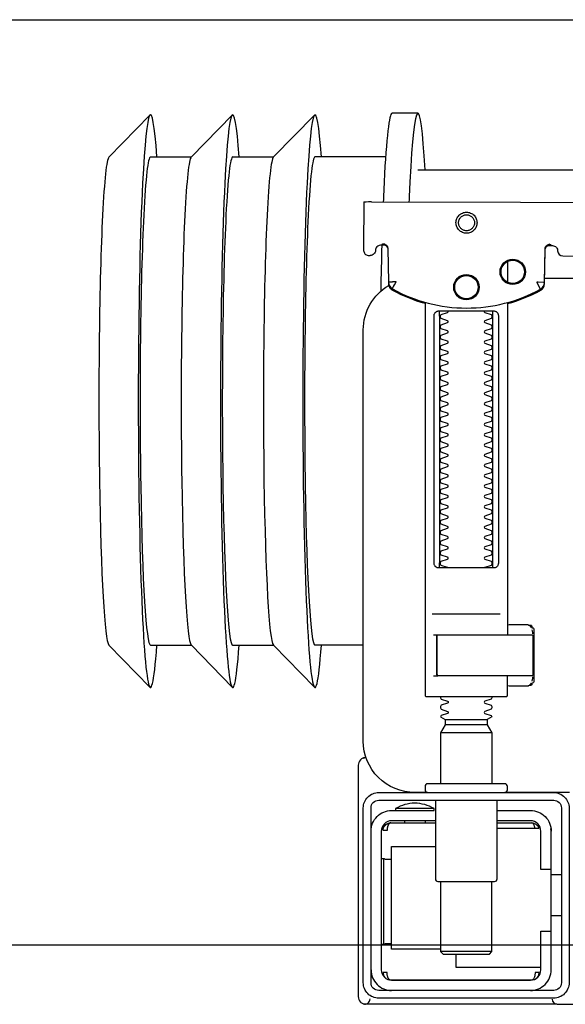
# Model space of a CAD drawing. Header units: millimetres. Extents: x 42924 to 92944, y -369470 to -179866.
# Tile 307 of 512: x 73039 to 73050, y -184203 to -184184. Entities that reach past the tile are written whole.
import ezdxf

# ---------------------------------------------------------------- set-up
doc = ezdxf.new("R2010")
doc.units = ezdxf.units.MM
doc.layers.get('0').update_dxf_attribs({"color": 8})
doc.layers.add('!! 0_ Istn-sciany', color=8, linetype='Continuous')
doc.layers.add('!! 2 ZABUDOWA GK-MDF', color=8, linetype='Continuous')
doc.layers.add('!!_@ wypos sanit nd', color=8, linetype='Continuous', plot=False)

# ---------------------------------------------------------------- blocks, each defined once
blk = doc.blocks.new('A$Cff2eaf8b')
for points in [[(-0.18941, 0.09963), (-0.19441, 0.09963)], [(-0.24945, 0.09108), (-0.24147, 0.09927)], [(-0.24136, 0.09113), (-0.23342, 0.09113), (-0.22548, 0.09927)], [(-0.22538, 0.09113), (-0.21743, 0.09113), (-0.2095, 0.09927)], [(-0.19567, 0.09113), (-0.20939, 0.09113)], [(-0.18941, 0.08863), (-0.04454, 0.08863), (-0.04035, 0.08853), (-0.03617, 0.08824), (-0.032, 0.08775), (-0.02786, 0.08707), (-0.02376, 0.08619), (-0.0197, 0.08513), (-0.0157, 0.08388), (-0.01176, 0.08244), (-0.00789, 0.08082), (-0.0041, 0.07902), (-0.0004, 0.07705), (0.0032, 0.0749), (0.0067, 0.0726), (0.01009, 0.07012), (0.01337, 0.0675)], [(-0.19839, 0.08237), (-0.11148, 0.08219)], [(-0.19594, 0.07411), (-0.19609, 0.07411), (-0.19639, 0.07411), (-0.19593, 0.07402), (-0.19578, 0.07396), (-0.19564, 0.07387), (-0.19551, 0.07376), (-0.1954, 0.07363), (-0.19532, 0.07349), (-0.19526, 0.07333), (-0.19523, 0.07317)], [(-0.16479, 0.06647), (-0.16466, 0.07302), (-0.16465, 0.07318), (-0.16461, 0.07333), (-0.16454, 0.07348), (-0.16445, 0.07361), (-0.16435, 0.07373), (-0.16422, 0.07383), (-0.16409, 0.07391), (-0.16394, 0.07396), (-0.16349, 0.07404), (-0.1638, 0.07405), (-0.16395, 0.07405)], [(-0.172, 0.07079), (-0.172, 0.06674)], [(0.16493, 0.0675), (-0.16477, 0.0675)], [(-0.172, 0.06279), (-0.172, -0.00182)], [(-0.1852, 0.06018), (-0.1852, 0.01218)], [(-0.1748, 0.01218), (-0.1748, 0.06018)], [(-0.17342, 0.00218), (-0.18659, 0.00218)], [(-0.172, 0.00012), (-0.17167, 0.00018), (-0.1682, 0.00018), (-0.1681, 0.00018), (-0.16799, 0.00016), (-0.16789, 0.00007), (-0.16779, 0.00006), (-0.16762, 0.00005), (-0.16752, 0.00005), (-0.16741, 0.00003), (-0.1673, -0.00004), (-0.16725, -0.00018), (-0.16725, -0.00044), (-0.16711, -0.00046), (-0.16701, -0.0005), (-0.16693, -0.00056), (-0.16688, -0.0007), (-0.16688, -0.01094), (-0.16692, -0.01107), (-0.16701, -0.01115), (-0.16725, -0.0112), (-0.16725, -0.01147), (-0.16728, -0.01157), (-0.16735, -0.01164), (-0.16746, -0.01168), (-0.16762, -0.01169), (-0.16775, -0.0117), (-0.16789, -0.01172), (-0.16797, -0.01179), (-0.16807, -0.01182), (-0.1682, -0.01182), (-0.17167, -0.01182), (-0.172, -0.01177)], [(-0.16829, 0.00017), (-0.16772, 0.00003), (-0.16738, -0.00042)], [(-0.18633, -0.00182), (-0.17526, -0.00182), (-0.17367, -0.00182)], [(-0.16723, -0.00083), (-0.16714, -0.00136), (-0.16713, -0.00163)], [(-0.24945, -0.00383), (-0.24147, -0.01202)], [(-0.24136, -0.00387), (-0.23342, -0.00387), (-0.22548, -0.01202)], [(-0.22538, -0.00387), (-0.21743, -0.00387), (-0.2095, -0.01202)], [(-0.2, -0.00387), (-0.20939, -0.00387)], [(-0.18633, -0.00982), (-0.18551, -0.00982), (-0.18567, -0.00972), (-0.1857, -0.00962)], [(-0.16738, -0.01122), (-0.16772, -0.01167), (-0.16829, -0.01182)], [(-0.16713, -0.01002), (-0.16714, -0.01028), (-0.16723, -0.01081)], [(-0.1841, -0.0183), (-0.1759, -0.0183)], [(-0.175, -0.02092), (-0.185, -0.02092)], [(-0.1759, -0.01936), (-0.1841, -0.01936)], [(-0.20001, -0.0258), (-0.19988, -0.02576), (-0.19976, -0.02573), (-0.19963, -0.02571), (-0.19948, -0.02571)], [(-0.20099, -0.02721), (-0.20099, -0.0722)], [(-0.192, -0.038), (-0.192, -0.0384)], [(-0.188, -0.038), (-0.188, -0.0384)], [(-0.19478, -0.0384), (-0.186, -0.0384)], [(-0.16664, -0.0395), (-0.16666, -0.03934), (-0.16669, -0.03923), (-0.16672, -0.03912), (-0.16675, -0.03902), (-0.16679, -0.03892), (-0.16684, -0.03881), (-0.16689, -0.03872), (-0.16695, -0.03863), (-0.16702, -0.03855), (-0.1671, -0.03848), (-0.16718, -0.03843), (-0.16729, -0.0384), (-0.16718, -0.03841), (-0.16708, -0.03842), (-0.16696, -0.03845), (-0.16686, -0.03848), (-0.16677, -0.03851), (-0.16666, -0.03856), (-0.16657, -0.03861), (-0.16646, -0.03868), (-0.16636, -0.03876), (-0.16627, -0.03884), (-0.16618, -0.03894), (-0.1661, -0.03904), (-0.16603, -0.03915), (-0.16598, -0.03926), (-0.16593, -0.03938), (-0.16589, -0.0395), (-0.174, -0.0395)], [(-0.174, -0.0384), (-0.16722, -0.0384)], [(-0.185, -0.063), (-0.1945, -0.063), (-0.1945, -0.043), (-0.186, -0.043)], [(-0.19591, -0.04539), (-0.19602, -0.04539), (-0.19616, -0.04539), (-0.19632, -0.04539), (-0.1965, -0.04539)], [(-0.1615, -0.0485), (-0.1635, -0.0485)], [(-0.185, -0.0498), (-0.185, -0.06342), (-0.1845, -0.06392), (-0.1755, -0.06392), (-0.175, -0.06342), (-0.175, -0.0498)], [(-0.1615, -0.0565), (-0.1635, -0.0565)], [(-0.1965, -0.06201), (-0.19632, -0.06201), (-0.19616, -0.06201), (-0.19602, -0.06201), (-0.19591, -0.06201)], [(-0.175, -0.06342), (-0.185, -0.06342)], [(-0.182, -0.06392), (-0.182, -0.0665), (-0.1655, -0.0665)], [(-0.16636, -0.06865), (-0.16625, -0.06854), (-0.16619, -0.06847), (-0.16612, -0.06839), (-0.16606, -0.0683), (-0.16601, -0.0682), (-0.16596, -0.06811), (-0.16592, -0.06801), (-0.16589, -0.0679), (-0.16586, -0.0678), (-0.16584, -0.06769), (-0.16583, -0.06759), (-0.16583, -0.06749), (-0.16593, -0.0675), (-0.16607, -0.0675), (-0.1663, -0.0675), (-0.16641, -0.0675), (-0.16651, -0.0675), (-0.16661, -0.0675), (-0.16661, -0.0676), (-0.16662, -0.0677), (-0.16663, -0.0678), (-0.16664, -0.0679), (-0.16665, -0.068), (-0.16667, -0.06811), (-0.1667, -0.06821), (-0.16673, -0.06831), (-0.16676, -0.06841), (-0.1668, -0.06852), (-0.16685, -0.06862), (-0.1669, -0.06871), (-0.16697, -0.0688), (-0.16704, -0.06887), (-0.16712, -0.06893), (-0.16725, -0.069), (-0.19475, -0.069), (-0.19493, -0.0689), (-0.19501, -0.06882), (-0.19508, -0.06874), (-0.19513, -0.06865), (-0.19518, -0.06855), (-0.19522, -0.06846), (-0.19526, -0.06835), (-0.19529, -0.06825), (-0.19532, -0.06813), (-0.19534, -0.06803), (-0.19536, -0.06793), (-0.19537, -0.06783), (-0.19538, -0.06772), (-0.19539, -0.0676), (-0.19539, -0.0675), (-0.19617, -0.06751), (-0.19616, -0.06762), (-0.19615, -0.06772), (-0.19613, -0.06783), (-0.19611, -0.06793), (-0.19607, -0.06803), (-0.19603, -0.06813), (-0.19598, -0.06823), (-0.19593, -0.06832), (-0.19586, -0.06841), (-0.19579, -0.06849), (-0.19572, -0.06857), (-0.19563, -0.06865)]]:
    blk.add_lwpolyline(points)
for points in [[(-0.19989, 0.08236), (-0.19995, 0.07336, 0.009369), (-0.19994, 0.07293), (-0.19992, 0.07276), (-0.19986, 0.07259), (-0.19979, 0.07243), (-0.19968, 0.07229), (-0.19955, 0.07217), (-0.19941, 0.07208), (-0.19924, 0.07201), (-0.19908, 0.07197), (-0.19895, 0.07196), (-0.1988, 0.07196)], [(-0.16413, 0.07389), (-0.16324, 0.07389), (-0.16303, 0.07386), (-0.16283, 0.0738), (-0.16264, 0.07369), (-0.16249, 0.07354), (-0.16237, 0.07337), (-0.16228, 0.07317), (-0.16225, 0.07297, 0.002299), (-0.16224, 0.07285, 0.40455), (-0.16124, 0.07188), (-0.11145, 0.07178)], [(-0.19576, 0.07395), (-0.19665, 0.07395, 0.282591), (-0.19754, 0.0734), (-0.19758, 0.07331), (-0.19761, 0.0732), (-0.19763, 0.07311), (-0.19764, 0.07296, -0.415352), (-0.19865, 0.07196)], [(-0.19623, 0.07426), (-0.19588, 0.0742), (-0.19555, 0.07399), (-0.19533, 0.07367), (-0.19523, 0.07332), (-0.19513, 0.06676), (-0.19513, 0.0667, 0.265347), (-0.19435, 0.06544, 0.125711), (-0.17997, 0.06173, 0.125711), (-0.16558, 0.06538, 0.26954), (-0.1648, 0.06667), (-0.16467, 0.07322), (-0.16464, 0.07344), (-0.16456, 0.07365), (-0.16444, 0.07383), (-0.16428, 0.07399), (-0.1641, 0.0741), (-0.16389, 0.07417), (-0.16368, 0.0742)], [(-0.15993, -0.0325), (-0.17249, -0.0325, 0.405519), (-0.172, -0.032), (-0.172, -0.0313, 0.414214), (-0.1725, -0.0308), (-0.1875, -0.0308, 0.414214), (-0.188, -0.0313), (-0.188, -0.032, 0.405519), (-0.18751, -0.0325), (-0.19, -0.0325, -0.414214), (-0.2, -0.0225), (-0.2, 0.0575, -0.266001), (-0.19506, 0.06612)], [(-0.19513, 0.06651), (-0.19511, 0.06632), (-0.19509, 0.06622), (-0.19506, 0.06612), (-0.19503, 0.06602), (-0.19498, 0.06592), (-0.19493, 0.06582), (-0.19488, 0.06573), (-0.19482, 0.06564), (-0.19475, 0.06556), (-0.19468, 0.06548), (-0.1946, 0.06541), (-0.19452, 0.06535), (-0.19443, 0.06529), (-0.19434, 0.06524), (-0.19358, 0.06483), (-0.19281, 0.06445), (-0.19203, 0.0641), (-0.19125, 0.06376), (-0.19045, 0.06345), (-0.18964, 0.06316), (-0.18882, 0.06289), (-0.188, 0.06265), (-0.188, -0.01362, 0.414214), (-0.1878, -0.01382), (-0.17545, -0.01382), (-0.1722, -0.01382, 0.414214), (-0.172, -0.01362), (-0.172, -0.00982)], [(-0.172, 0.0626), (-0.17117, 0.06284), (-0.17034, 0.0631), (-0.16952, 0.06339), (-0.16872, 0.0637), (-0.16792, 0.06404), (-0.16713, 0.06439), (-0.16635, 0.06477), (-0.16558, 0.06518), (-0.16557, 0.06518, 0.269546), (-0.16479, 0.06647)], [(-0.18353, 0.01118, 0.182836), (-0.18364, 0.01127), (-0.18485, 0.01168, 0.050055), (-0.185, 0.01194), (-0.185, 0.01222, 0.050055), (-0.18485, 0.01248), (-0.18364, 0.01289, 0.719897), (-0.18364, 0.01327), (-0.18485, 0.01368, 0.050055), (-0.185, 0.01394), (-0.185, 0.01422, 0.050055), (-0.18485, 0.01448), (-0.18364, 0.01489, 0.719897), (-0.18364, 0.01527), (-0.18485, 0.01568, 0.050055), (-0.185, 0.01594), (-0.185, 0.01622, 0.050055), (-0.18485, 0.01648), (-0.18364, 0.01689, 0.719897), (-0.18364, 0.01727), (-0.18485, 0.01768, 0.050055), (-0.185, 0.01794), (-0.185, 0.01822, 0.050055), (-0.18485, 0.01848), (-0.18364, 0.01889, 0.719897), (-0.18364, 0.01927), (-0.18485, 0.01968, 0.050055), (-0.185, 0.01994), (-0.185, 0.02022, 0.050055), (-0.18485, 0.02048), (-0.18364, 0.02089, 0.719897), (-0.18364, 0.02127), (-0.18485, 0.02168, 0.050055), (-0.185, 0.02194), (-0.185, 0.02222, 0.050055), (-0.18485, 0.02248), (-0.18364, 0.02289, 0.719897), (-0.18364, 0.02327), (-0.18485, 0.02368, 0.050055), (-0.185, 0.02394), (-0.185, 0.02422, 0.050055), (-0.18485, 0.02448), (-0.18364, 0.02489, 0.719897), (-0.18364, 0.02527), (-0.18485, 0.02568, 0.050055), (-0.185, 0.02594), (-0.185, 0.02622, 0.050055), (-0.18485, 0.02648), (-0.18364, 0.02689, 0.719897), (-0.18364, 0.02727), (-0.18485, 0.02768, 0.050055), (-0.185, 0.02794), (-0.185, 0.02822, 0.050055), (-0.18485, 0.02848), (-0.18364, 0.02889, 0.719897), (-0.18364, 0.02927), (-0.18485, 0.02968, 0.050055), (-0.185, 0.02994), (-0.185, 0.03022, 0.050055), (-0.18485, 0.03048), (-0.18364, 0.03089, 0.719897), (-0.18364, 0.03127), (-0.18485, 0.03168, 0.050055), (-0.185, 0.03194), (-0.185, 0.03222, 0.050055), (-0.18485, 0.03248), (-0.18364, 0.03289, 0.719897), (-0.18364, 0.03327), (-0.18485, 0.03368, 0.050055), (-0.185, 0.03394), (-0.185, 0.03422, 0.050055), (-0.18485, 0.03448), (-0.18364, 0.03489, 0.719897), (-0.18364, 0.03527), (-0.18485, 0.03568, 0.050055), (-0.185, 0.03594), (-0.185, 0.03622, 0.050055), (-0.18485, 0.03648), (-0.18364, 0.03689, 0.719897), (-0.18364, 0.03727), (-0.18485, 0.03768, 0.050055), (-0.185, 0.03794), (-0.185, 0.03822, 0.050055), (-0.18485, 0.03848), (-0.18364, 0.03889, 0.719897), (-0.18364, 0.03927), (-0.18485, 0.03968, 0.050055), (-0.185, 0.03994), (-0.185, 0.04022, 0.050055), (-0.18485, 0.04048), (-0.18364, 0.04089, 0.719897), (-0.18364, 0.04127), (-0.18485, 0.04168, 0.050055), (-0.185, 0.04194), (-0.185, 0.04222, 0.050055), (-0.18485, 0.04248), (-0.18364, 0.04289, 0.719897), (-0.18364, 0.04327), (-0.18485, 0.04368, 0.050055), (-0.185, 0.04394), (-0.185, 0.04422, 0.050055), (-0.18485, 0.04448), (-0.18364, 0.04489, 0.719897), (-0.18364, 0.04527), (-0.18485, 0.04568, 0.050055), (-0.185, 0.04594), (-0.185, 0.04622, 0.050055), (-0.18485, 0.04648), (-0.18364, 0.04689, 0.719897), (-0.18364, 0.04727), (-0.18485, 0.04768, 0.050055), (-0.185, 0.04794), (-0.185, 0.04822, 0.050055), (-0.18485, 0.04848), (-0.18364, 0.04889, 0.719897), (-0.18364, 0.04927), (-0.18485, 0.04968, 0.050055), (-0.185, 0.04994), (-0.185, 0.05022, 0.050055), (-0.18485, 0.05048), (-0.18364, 0.05089, 0.719897), (-0.18364, 0.05127), (-0.18485, 0.05168, 0.050055), (-0.185, 0.05194), (-0.185, 0.05222, 0.050055), (-0.18485, 0.05248), (-0.18364, 0.05289, 0.719897), (-0.18364, 0.05327), (-0.18485, 0.05368, 0.050055), (-0.185, 0.05394), (-0.185, 0.05422, 0.050055), (-0.18485, 0.05448), (-0.18364, 0.05489, 0.719897), (-0.18364, 0.05527), (-0.18485, 0.05568, 0.050055), (-0.185, 0.05594), (-0.185, 0.05622, 0.050055), (-0.18485, 0.05648), (-0.18364, 0.05689, 0.719897), (-0.18364, 0.05727), (-0.18485, 0.05768, 0.050055), (-0.185, 0.05794), (-0.185, 0.05822, 0.050055), (-0.18485, 0.05848), (-0.18364, 0.05889, 0.719897), (-0.18364, 0.05927), (-0.18485, 0.05968, 0.050055), (-0.185, 0.05994), (-0.185, 0.06022, 0.050055), (-0.18485, 0.06048), (-0.18364, 0.06089, 0.474594), (-0.18353, 0.06118)], [(-0.17647, 0.06118, 0.474594), (-0.17636, 0.06089), (-0.17515, 0.06048, 0.050055), (-0.175, 0.06022), (-0.175, 0.05994, 0.050055), (-0.17515, 0.05968), (-0.17636, 0.05927, 0.719897), (-0.17636, 0.05889), (-0.17515, 0.05848, 0.050055), (-0.175, 0.05822), (-0.175, 0.05794, 0.050055), (-0.17515, 0.05768), (-0.17636, 0.05727, 0.719897), (-0.17636, 0.05689), (-0.17515, 0.05648, 0.050055), (-0.175, 0.05622), (-0.175, 0.05594, 0.050055), (-0.17515, 0.05568), (-0.17636, 0.05527, 0.719897), (-0.17636, 0.05489), (-0.17515, 0.05448, 0.050055), (-0.175, 0.05422), (-0.175, 0.05394, 0.050055), (-0.17515, 0.05368), (-0.17636, 0.05327, 0.719897), (-0.17636, 0.05289), (-0.17515, 0.05248, 0.050055), (-0.175, 0.05222), (-0.175, 0.05194, 0.050055), (-0.17515, 0.05168), (-0.17636, 0.05127, 0.719897), (-0.17636, 0.05089), (-0.17515, 0.05048, 0.050055), (-0.175, 0.05022), (-0.175, 0.04994, 0.050055), (-0.17515, 0.04968), (-0.17636, 0.04927, 0.719897), (-0.17636, 0.04889), (-0.17515, 0.04848, 0.050055), (-0.175, 0.04822), (-0.175, 0.04794, 0.050055), (-0.17515, 0.04768), (-0.17636, 0.04727, 0.719897), (-0.17636, 0.04689), (-0.17515, 0.04648, 0.050055), (-0.175, 0.04622), (-0.175, 0.04594, 0.050055), (-0.17515, 0.04568), (-0.17636, 0.04527, 0.719897), (-0.17636, 0.04489), (-0.17515, 0.04448, 0.050055), (-0.175, 0.04422), (-0.175, 0.04394, 0.050055), (-0.17515, 0.04368), (-0.17636, 0.04327, 0.719897), (-0.17636, 0.04289), (-0.17515, 0.04248, 0.050055), (-0.175, 0.04222), (-0.175, 0.04194, 0.050055), (-0.17515, 0.04168), (-0.17636, 0.04127, 0.719897), (-0.17636, 0.04089), (-0.17515, 0.04048, 0.050055), (-0.175, 0.04022), (-0.175, 0.03994, 0.050055), (-0.17515, 0.03968), (-0.17636, 0.03927, 0.719897), (-0.17636, 0.03889), (-0.17515, 0.03848, 0.050055), (-0.175, 0.03822), (-0.175, 0.03794, 0.050055), (-0.17515, 0.03768), (-0.17636, 0.03727, 0.719897), (-0.17636, 0.03689), (-0.17515, 0.03648, 0.050055), (-0.175, 0.03622), (-0.175, 0.03594, 0.050055), (-0.17515, 0.03568), (-0.17636, 0.03527, 0.719897), (-0.17636, 0.03489), (-0.17515, 0.03448, 0.050055), (-0.175, 0.03422), (-0.175, 0.03394, 0.050055), (-0.17515, 0.03368), (-0.17636, 0.03327, 0.719897), (-0.17636, 0.03289), (-0.17515, 0.03248, 0.050055), (-0.175, 0.03222), (-0.175, 0.03194, 0.050055), (-0.17515, 0.03168), (-0.17636, 0.03127, 0.719897), (-0.17636, 0.03089), (-0.17515, 0.03048, 0.050055), (-0.175, 0.03022), (-0.175, 0.02994, 0.050055), (-0.17515, 0.02968), (-0.17636, 0.02927, 0.719897), (-0.17636, 0.02889), (-0.17515, 0.02848, 0.050055), (-0.175, 0.02822), (-0.175, 0.02794, 0.050055), (-0.17515, 0.02768), (-0.17636, 0.02727, 0.719897), (-0.17636, 0.02689), (-0.17515, 0.02648, 0.050055), (-0.175, 0.02622), (-0.175, 0.02594, 0.050055), (-0.17515, 0.02568), (-0.17636, 0.02527, 0.719897), (-0.17636, 0.02489), (-0.17515, 0.02448, 0.050055), (-0.175, 0.02422), (-0.175, 0.02394, 0.050055), (-0.17515, 0.02368), (-0.17636, 0.02327, 0.719897), (-0.17636, 0.02289), (-0.17515, 0.02248, 0.050055), (-0.175, 0.02222), (-0.175, 0.02194, 0.050055), (-0.17515, 0.02168), (-0.17636, 0.02127, 0.719897), (-0.17636, 0.02089), (-0.17515, 0.02048, 0.050055), (-0.175, 0.02022), (-0.175, 0.01994, 0.050055), (-0.17515, 0.01968), (-0.17636, 0.01927, 0.719897), (-0.17636, 0.01889), (-0.17515, 0.01848, 0.050055), (-0.175, 0.01822), (-0.175, 0.01794, 0.050055), (-0.17515, 0.01768), (-0.17636, 0.01727, 0.719897), (-0.17636, 0.01689), (-0.17515, 0.01648, 0.050055), (-0.175, 0.01622), (-0.175, 0.01594, 0.050055), (-0.17515, 0.01568), (-0.17636, 0.01527, 0.719897), (-0.17636, 0.01489), (-0.17515, 0.01448, 0.050055), (-0.175, 0.01422), (-0.175, 0.01394, 0.050055), (-0.17515, 0.01368), (-0.17636, 0.01327, 0.719897), (-0.17636, 0.01289), (-0.17515, 0.01248, 0.050055), (-0.175, 0.01222), (-0.175, 0.01194, 0.050055), (-0.17515, 0.01168), (-0.17636, 0.01127, 0.182836), (-0.17647, 0.01118)], [(-0.1857, -0.00202), (-0.1857, -0.00962), (-0.1857, -0.00202), (-0.18567, -0.00192), (-0.18559, -0.00184), (-0.17696, -0.00182), (-0.16725, -0.00182, -0.414214), (-0.16705, -0.00202), (-0.16705, -0.00962, -0.414214), (-0.16725, -0.00982), (-0.18543, -0.00982), (-0.18553, -0.00978), (-0.1856, -0.00962)], [(-0.185, -0.01382), (-0.185, -0.01406, -0.050055), (-0.18485, -0.01432), (-0.18364, -0.01473, -0.719897), (-0.18364, -0.01511), (-0.18485, -0.01552, -0.050055), (-0.185, -0.01578), (-0.185, -0.01606, -0.050055), (-0.18485, -0.01632), (-0.18364, -0.01673, -0.719897), (-0.18364, -0.01711), (-0.18485, -0.01752, -0.050055), (-0.185, -0.01778), (-0.1841, -0.0183), (-0.1841, -0.01936), (-0.185, -0.02092), (-0.185, -0.0308)], [(-0.175, -0.01382), (-0.175, -0.01406, 0.050055), (-0.17515, -0.01432), (-0.17636, -0.01473, 0.719897), (-0.17636, -0.01511), (-0.17515, -0.01552, 0.050055), (-0.175, -0.01578), (-0.175, -0.01606, 0.050055), (-0.17515, -0.01632), (-0.17636, -0.01673, 0.719897), (-0.17636, -0.01711), (-0.17515, -0.01752, 0.050055), (-0.175, -0.01778), (-0.1759, -0.0183), (-0.1759, -0.01936), (-0.175, -0.02092), (-0.175, -0.0308)], [(-0.20011, -0.02584, 0.091301), (-0.20056, -0.02614, 0.198909), (-0.20099, -0.02721)], [(-0.19945, -0.02578, 0.170835), (-0.20011, -0.02584)], [(-0.186, -0.034), (-0.186, -0.0493, 0.414214), (-0.1855, -0.0498), (-0.1745, -0.0498, 0.414214), (-0.174, -0.0493), (-0.174, -0.034)], [(-0.1985, -0.04, -0.414214), (-0.1945, -0.036), (-0.18625, -0.036), (-0.18625, -0.03562), (-0.19375, -0.03562), (-0.19375, -0.036)], [(-0.18625, -0.03562, 0.119096), (-0.19, -0.03454, 0.119096), (-0.19375, -0.03562)], [(-0.174, -0.036), (-0.1675, -0.036, -0.414214), (-0.1635, -0.04), (-0.16353, -0.0395)], [(-0.186, -0.038), (-0.1945, -0.038, 0.414214), (-0.1965, -0.04), (-0.1965, -0.067, 0.414214), (-0.1945, -0.069), (-0.1675, -0.069, 0.414214), (-0.1655, -0.067), (-0.1655, -0.0595), (-0.1635, -0.0595), (-0.1635, -0.04)], [(-0.1635, -0.0475), (-0.1655, -0.0475), (-0.1655, -0.04, 0.414214), (-0.1675, -0.038), (-0.174, -0.038)], [(-0.1945, -0.06193), (-0.19515, -0.06194), (-0.19542, -0.06194), (-0.1956, -0.06194), (-0.19567, -0.06194, 0.116465), (-0.19589, -0.062), (-0.19601, -0.06205), (-0.19601, -0.04535), (-0.19589, -0.0454, 0.116465), (-0.19567, -0.04546), (-0.19542, -0.04546), (-0.19515, -0.04546), (-0.1945, -0.04547)], [(-0.1675, -0.071, 0.414214), (-0.1635, -0.067), (-0.1635, -0.0595)], [(-0.1985, -0.067, 0.414214), (-0.1945, -0.071)], [(-0.20099, -0.0722, 0.198909), (-0.20056, -0.07326, 0.091301), (-0.20011, -0.07356)], [(-0.16237, -0.07369), (-0.1625, -0.07369), (-0.16269, -0.07369), (-0.16294, -0.07369), (-0.16323, -0.07369), (-0.16357, -0.07369), (-0.16393, -0.07369), (-0.16428, -0.07369), (-0.19771, -0.07369), (-0.19841, -0.07369), (-0.19903, -0.07369), (-0.19948, -0.07369), (-0.19961, -0.07369), (-0.19973, -0.07367), (-0.19984, -0.07365), (-0.20003, -0.07359, 0.517033), (-0.1987, -0.07266)], [(-0.1633, -0.0727, 0.412536), (-0.1623, -0.0737), (-0.11251, -0.0737), (-0.11222, -0.07367), (-0.11194, -0.07358), (-0.11168, -0.07345), (-0.11145, -0.07326), (-0.11126, -0.07304), (-0.11112, -0.07278), (-0.11104, -0.0725)]]:
    blk.add_lwpolyline(points, format="xyb")
for points in [[(-0.17994, 0.08038), (-0.17974, 0.08037), (-0.17954, 0.08034), (-0.17935, 0.08029), (-0.17916, 0.08022), (-0.17897, 0.08013), (-0.1788, 0.08003), (-0.17864, 0.07991), (-0.17849, 0.07978), (-0.17836, 0.07963), (-0.17824, 0.07947), (-0.17814, 0.07929), (-0.17805, 0.07911), (-0.17798, 0.07892), (-0.17793, 0.07873), (-0.17791, 0.07853), (-0.1779, 0.07833), (-0.17791, 0.07813), (-0.17794, 0.07793), (-0.17799, 0.07773), (-0.17805, 0.07754), (-0.17814, 0.07736), (-0.17824, 0.07719), (-0.17836, 0.07703), (-0.1785, 0.07688), (-0.17865, 0.07675), (-0.17881, 0.07663), (-0.17898, 0.07652), (-0.17916, 0.07644), (-0.17935, 0.07637), (-0.17955, 0.07632), (-0.17975, 0.07629), (-0.17995, 0.07628), (-0.18015, 0.07629), (-0.18035, 0.07632), (-0.18054, 0.07637), (-0.18073, 0.07644), (-0.18091, 0.07653), (-0.18109, 0.07663), (-0.18125, 0.07675), (-0.18139, 0.07689), (-0.18153, 0.07704), (-0.18165, 0.0772), (-0.18175, 0.07737), (-0.18184, 0.07755), (-0.1819, 0.07774), (-0.18195, 0.07794), (-0.18198, 0.07813), (-0.18199, 0.07834), (-0.18198, 0.07854), (-0.18195, 0.07873), (-0.1819, 0.07893), (-0.18183, 0.07912), (-0.18175, 0.0793), (-0.18164, 0.07947), (-0.18152, 0.07963), (-0.18139, 0.07978), (-0.18124, 0.07992), (-0.18108, 0.08004), (-0.18091, 0.08014), (-0.18072, 0.08022), (-0.18053, 0.08029), (-0.18034, 0.08034), (-0.18014, 0.08037)], [(-0.17994, 0.07987), (-0.17979, 0.07987), (-0.17964, 0.07984), (-0.17949, 0.07981), (-0.17935, 0.07976), (-0.17921, 0.07969), (-0.17908, 0.07961), (-0.17896, 0.07952), (-0.17885, 0.07942), (-0.17874, 0.07931), (-0.17865, 0.07918), (-0.17858, 0.07905), (-0.17851, 0.07892), (-0.17846, 0.07877), (-0.17842, 0.07862), (-0.1784, 0.07847), (-0.17839, 0.07832), (-0.1784, 0.07817), (-0.17842, 0.07802), (-0.17846, 0.07787), (-0.17851, 0.07773), (-0.17858, 0.07759), (-0.17866, 0.07746), (-0.17875, 0.07734), (-0.17885, 0.07723), (-0.17896, 0.07712), (-0.17909, 0.07703), (-0.17922, 0.07696), (-0.17935, 0.07689), (-0.1795, 0.07684), (-0.17964, 0.0768), (-0.1798, 0.07678), (-0.17995, 0.07677), (-0.1801, 0.07678), (-0.18025, 0.07681), (-0.1804, 0.07684), (-0.18054, 0.07689), (-0.18068, 0.07696), (-0.18081, 0.07704), (-0.18093, 0.07713), (-0.18104, 0.07723), (-0.18114, 0.07734), (-0.18123, 0.07747), (-0.18131, 0.0776), (-0.18138, 0.07773), (-0.18143, 0.07788), (-0.18146, 0.07803), (-0.18149, 0.07818), (-0.18149, 0.07833), (-0.18149, 0.07848), (-0.18146, 0.07863), (-0.18143, 0.07878), (-0.18137, 0.07892), (-0.18131, 0.07906), (-0.18123, 0.07919), (-0.18114, 0.07931), (-0.18104, 0.07942), (-0.18092, 0.07952), (-0.1808, 0.07962), (-0.18067, 0.07969), (-0.18053, 0.07976), (-0.18039, 0.07981), (-0.18024, 0.07985), (-0.18009, 0.07987)], [(-0.17471, 0.06118), (-0.17462, 0.06118), (-0.17454, 0.06117), (-0.17445, 0.06115), (-0.17437, 0.06113), (-0.17428, 0.06109), (-0.1742, 0.06105), (-0.17413, 0.061), (-0.17406, 0.06095), (-0.174, 0.06088), (-0.17394, 0.06081), (-0.17389, 0.06072), (-0.17384, 0.06062), (-0.17381, 0.06052), (-0.17378, 0.06041), (-0.17376, 0.06029), (-0.17376, 0.06018), (-0.17376, 0.01218), (-0.17376, 0.01206), (-0.17378, 0.01195), (-0.17381, 0.01184), (-0.17384, 0.01173), (-0.17389, 0.01164), (-0.17394, 0.01155), (-0.174, 0.01148), (-0.17406, 0.01141), (-0.17413, 0.01135), (-0.1742, 0.01131), (-0.17428, 0.01126), (-0.17437, 0.01123), (-0.17445, 0.01121), (-0.17454, 0.01119), (-0.17462, 0.01118), (-0.17471, 0.01118), (-0.18529, 0.01118), (-0.18538, 0.01118), (-0.18547, 0.01119), (-0.18555, 0.01121), (-0.18564, 0.01123), (-0.18572, 0.01126), (-0.1858, 0.01131), (-0.18587, 0.01135), (-0.18594, 0.01141), (-0.18601, 0.01148), (-0.18606, 0.01155), (-0.18612, 0.01164), (-0.18616, 0.01173), (-0.1862, 0.01184), (-0.18623, 0.01195), (-0.18624, 0.01206), (-0.18625, 0.01218), (-0.18625, 0.06018), (-0.18624, 0.06029), (-0.18623, 0.06041), (-0.1862, 0.06052), (-0.18616, 0.06062), (-0.18612, 0.06072), (-0.18606, 0.06081), (-0.18601, 0.06088), (-0.18594, 0.06095), (-0.18587, 0.061), (-0.1858, 0.06105), (-0.18572, 0.06109), (-0.18564, 0.06113), (-0.18555, 0.06115), (-0.18547, 0.06117), (-0.18538, 0.06118), (-0.18529, 0.06118)], [(-0.19467, -0.0384), (-0.19467, -0.0384), (-0.19467, -0.0384), (-0.19466, -0.0384), (-0.19466, -0.0384), (-0.19466, -0.0384), (-0.19466, -0.0384), (-0.19466, -0.0384), (-0.19466, -0.0384), (-0.19466, -0.0384), (-0.19466, -0.0384), (-0.19466, -0.0384), (-0.19466, -0.0384), (-0.19466, -0.0384), (-0.19466, -0.0384), (-0.19467, -0.0384), (-0.19467, -0.0384), (-0.19467, -0.0384), (-0.19467, -0.0384), (-0.19467, -0.0384), (-0.19468, -0.0384), (-0.19468, -0.0384), (-0.19468, -0.0384), (-0.19469, -0.0384), (-0.1947, -0.0384), (-0.19471, -0.0384), (-0.19471, -0.0384), (-0.19471, -0.0384), (-0.19471, -0.0384), (-0.19472, -0.0384), (-0.19472, -0.0384), (-0.19472, -0.0384), (-0.19472, -0.03841), (-0.19473, -0.03841), (-0.19473, -0.03841), (-0.19473, -0.03841), (-0.19473, -0.03841), (-0.19473, -0.03841), (-0.19474, -0.03841), (-0.19474, -0.03841), (-0.19474, -0.03841), (-0.19474, -0.03841), (-0.19474, -0.03841), (-0.19474, -0.03841), (-0.19475, -0.03841), (-0.19475, -0.03841), (-0.19475, -0.03841), (-0.19475, -0.03841), (-0.19476, -0.03841), (-0.19476, -0.03841), (-0.19476, -0.03841), (-0.19476, -0.03841), (-0.19477, -0.03842), (-0.19477, -0.03842), (-0.19477, -0.03842), (-0.19478, -0.03842), (-0.19479, -0.03842), (-0.19479, -0.03842), (-0.1948, -0.03843), (-0.19481, -0.03843), (-0.19481, -0.03843), (-0.19482, -0.03844), (-0.19483, -0.03844), (-0.19484, -0.03844), (-0.19484, -0.03845), (-0.19485, -0.03845), (-0.19486, -0.03845), (-0.19486, -0.03846), (-0.19487, -0.03846), (-0.19488, -0.03847), (-0.19489, -0.03847), (-0.19489, -0.03848), (-0.1949, -0.03848), (-0.19491, -0.03849), (-0.19491, -0.03849), (-0.19492, -0.0385), (-0.19493, -0.0385), (-0.19493, -0.03851), (-0.19494, -0.03851), (-0.19495, -0.03852), (-0.19495, -0.03852), (-0.19496, -0.03853), (-0.19497, -0.03854), (-0.19497, -0.03854), (-0.19498, -0.03855), (-0.19499, -0.03856), (-0.19499, -0.03856), (-0.195, -0.03857), (-0.19501, -0.03858), (-0.19501, -0.03859), (-0.19502, -0.03859), (-0.19503, -0.0386), (-0.19503, -0.03861), (-0.19504, -0.03862), (-0.19505, -0.03862), (-0.19505, -0.03863), (-0.19506, -0.03864), (-0.19507, -0.03865), (-0.19507, -0.03866), (-0.19508, -0.03867), (-0.19508, -0.03868), (-0.19509, -0.03869), (-0.1951, -0.03869), (-0.1951, -0.0387), (-0.19511, -0.03871), (-0.19511, -0.03872), (-0.19512, -0.03873), (-0.19512, -0.03874), (-0.19513, -0.03875), (-0.19514, -0.03876), (-0.19514, -0.03877), (-0.19515, -0.03878), (-0.19515, -0.03879), (-0.19516, -0.0388), (-0.19516, -0.03881), (-0.19517, -0.03882), (-0.19517, -0.03884), (-0.19518, -0.03885), (-0.19518, -0.03886), (-0.19519, -0.03887), (-0.1952, -0.03888), (-0.1952, -0.03889), (-0.19521, -0.0389), (-0.19521, -0.03891), (-0.19521, -0.03893), (-0.19522, -0.03894), (-0.19522, -0.03895), (-0.19523, -0.03896), (-0.19523, -0.03897), (-0.19524, -0.03899), (-0.19524, -0.039), (-0.19525, -0.03901), (-0.19525, -0.03902), (-0.19526, -0.03905), (-0.19527, -0.03907), (-0.19528, -0.0391), (-0.19528, -0.03912), (-0.19529, -0.03915), (-0.1953, -0.03918), (-0.19531, -0.0392), (-0.19531, -0.03923), (-0.19532, -0.03926), (-0.19532, -0.03928), (-0.19533, -0.03931), (-0.19533, -0.03933), (-0.19534, -0.03936), (-0.19534, -0.03939), (-0.19535, -0.03941), (-0.19535, -0.03944), (-0.19536, -0.03947), (-0.19536, -0.03949), (-0.19536, -0.03952), (-0.19537, -0.03955), (-0.19537, -0.03957), (-0.19537, -0.0396), (-0.19537, -0.03961), (-0.19537, -0.03962), (-0.19538, -0.03963), (-0.19538, -0.03963), (-0.19538, -0.03964), (-0.19538, -0.03965), (-0.19538, -0.03965), (-0.19538, -0.03966), (-0.19538, -0.03966), (-0.19538, -0.03967), (-0.19538, -0.03967), (-0.19538, -0.03968), (-0.19538, -0.03969), (-0.19538, -0.03969), (-0.19538, -0.0397), (-0.19538, -0.0397), (-0.19538, -0.0397), (-0.19538, -0.03971), (-0.19538, -0.03971), (-0.19538, -0.03972), (-0.19538, -0.03972), (-0.19538, -0.03972), (-0.19538, -0.03973), (-0.19538, -0.03973), (-0.19538, -0.03973), (-0.19538, -0.03974), (-0.19538, -0.03974), (-0.19538, -0.03974), (-0.19538, -0.03974), (-0.19538, -0.03975), (-0.19538, -0.03975), (-0.19538, -0.03975), (-0.19538, -0.03976), (-0.19538, -0.03976), (-0.19538, -0.03977), (-0.19538, -0.03977), (-0.19539, -0.03978), (-0.19539, -0.03978), (-0.19539, -0.03979), (-0.19539, -0.03979), (-0.19539, -0.03979), (-0.19539, -0.0398), (-0.19539, -0.0398), (-0.19539, -0.03981), (-0.19539, -0.03981), (-0.19539, -0.03982), (-0.19538, -0.03982), (-0.19538, -0.03983), (-0.19538, -0.03983), (-0.19538, -0.03984), (-0.19538, -0.03984), (-0.19538, -0.03984), (-0.19538, -0.03985), (-0.19538, -0.03986), (-0.19538, -0.03986), (-0.19538, -0.03987), (-0.19538, -0.03987), (-0.19538, -0.03987), (-0.19538, -0.03988), (-0.19538, -0.03988), (-0.19538, -0.03989), (-0.19538, -0.03989), (-0.19538, -0.03989), (-0.19538, -0.03989), (-0.19538, -0.0399), (-0.19538, -0.0399), (-0.19539, -0.0399), (-0.19539, -0.0399), (-0.19539, -0.0399), (-0.19539, -0.0399), (-0.19539, -0.0399), (-0.19539, -0.03991), (-0.1954, -0.03991), (-0.1954, -0.03991), (-0.1954, -0.03991), (-0.1954, -0.03991), (-0.1954, -0.03991), (-0.19541, -0.03991), (-0.19541, -0.03991), (-0.19542, -0.03991), (-0.19542, -0.03991), (-0.19543, -0.0399), (-0.19544, -0.0399), (-0.19545, -0.0399), (-0.19545, -0.0399), (-0.19546, -0.0399), (-0.19546, -0.0399), (-0.19547, -0.0399), (-0.19547, -0.0399), (-0.19548, -0.0399), (-0.19549, -0.0399), (-0.1955, -0.0399), (-0.1955, -0.0399), (-0.19551, -0.0399), (-0.19552, -0.0399), (-0.19553, -0.0399), (-0.19554, -0.0399), (-0.19555, -0.0399), (-0.19556, -0.0399), (-0.19557, -0.0399), (-0.19558, -0.0399), (-0.19559, -0.0399), (-0.19561, -0.0399), (-0.19564, -0.0399), (-0.19566, -0.0399), (-0.19568, -0.0399), (-0.1957, -0.0399), (-0.19574, -0.0399), (-0.19576, -0.0399), (-0.19578, -0.0399), (-0.19595, -0.0399), (-0.19596, -0.0399), (-0.19598, -0.0399), (-0.19599, -0.0399), (-0.19601, -0.0399), (-0.19602, -0.0399), (-0.19603, -0.0399), (-0.19604, -0.0399), (-0.19605, -0.0399), (-0.19606, -0.0399), (-0.19607, -0.0399), (-0.19608, -0.0399), (-0.19609, -0.0399), (-0.1961, -0.0399), (-0.19611, -0.0399), (-0.19612, -0.0399), (-0.19613, -0.03989), (-0.19614, -0.03989), (-0.19614, -0.03989), (-0.19615, -0.03989), (-0.19615, -0.03989), (-0.19615, -0.03989), (-0.19615, -0.03989), (-0.19616, -0.03989), (-0.19616, -0.03989), (-0.19616, -0.03989), (-0.19616, -0.0399), (-0.19616, -0.0399), (-0.19616, -0.0399), (-0.19616, -0.0399), (-0.19616, -0.0399), (-0.19617, -0.0399), (-0.19617, -0.03991), (-0.19617, -0.03991), (-0.19617, -0.03991), (-0.19617, -0.03991), (-0.19617, -0.03991), (-0.19617, -0.03991), (-0.19617, -0.03991), (-0.19617, -0.03991), (-0.19617, -0.03991), (-0.19617, -0.03991), (-0.19617, -0.0399), (-0.19617, -0.0399), (-0.19617, -0.0399), (-0.19617, -0.03989), (-0.19617, -0.03989), (-0.19617, -0.03989), (-0.19617, -0.03988), (-0.19617, -0.03987), (-0.19617, -0.03986), (-0.19617, -0.03985), (-0.19617, -0.03984), (-0.19617, -0.03984), (-0.19617, -0.03984), (-0.19617, -0.03983), (-0.19617, -0.03983), (-0.19617, -0.03982), (-0.19617, -0.03982), (-0.19617, -0.03981), (-0.19616, -0.0398), (-0.19616, -0.03979), (-0.19616, -0.03979), (-0.19616, -0.03978), (-0.19616, -0.03978), (-0.19616, -0.03977), (-0.19616, -0.03977), (-0.19616, -0.03977), (-0.19616, -0.03976), (-0.19616, -0.03976), (-0.19616, -0.03975), (-0.19616, -0.03975), (-0.19616, -0.03974), (-0.19616, -0.03974), (-0.19616, -0.03973), (-0.19616, -0.03973), (-0.19616, -0.03972), (-0.19616, -0.03972), (-0.19616, -0.03972), (-0.19616, -0.03972), (-0.19616, -0.03971), (-0.19616, -0.03971), (-0.19616, -0.0397), (-0.19615, -0.0397), (-0.19615, -0.0397), (-0.19615, -0.03969), (-0.19615, -0.03969), (-0.19615, -0.03968), (-0.19615, -0.03967), (-0.19615, -0.03967), (-0.19615, -0.03966), (-0.19615, -0.03966), (-0.19615, -0.03965), (-0.19615, -0.03964), (-0.19614, -0.03964), (-0.19614, -0.03963), (-0.19614, -0.03962), (-0.19614, -0.03962), (-0.19614, -0.03961), (-0.19614, -0.0396), (-0.19614, -0.03959), (-0.19613, -0.03958), (-0.19613, -0.03958), (-0.19613, -0.03957), (-0.19613, -0.03955), (-0.19612, -0.03954), (-0.19612, -0.03952), (-0.19611, -0.0395), (-0.19611, -0.03949), (-0.1961, -0.03947), (-0.1961, -0.03945), (-0.19609, -0.03944), (-0.19609, -0.03942), (-0.19608, -0.03941), (-0.19608, -0.03939), (-0.19607, -0.03937), (-0.19607, -0.03936), (-0.19606, -0.03934), (-0.19605, -0.03933), (-0.19605, -0.03931), (-0.19604, -0.0393), (-0.19603, -0.03928), (-0.19603, -0.03927), (-0.19602, -0.03925), (-0.19601, -0.03923), (-0.196, -0.03922), (-0.196, -0.0392), (-0.19599, -0.03919), (-0.19598, -0.03918), (-0.19597, -0.03916), (-0.19596, -0.03915), (-0.19596, -0.03913), (-0.19595, -0.03912), (-0.19594, -0.0391), (-0.19593, -0.03909), (-0.19592, -0.03907), (-0.19591, -0.03906), (-0.1959, -0.03905), (-0.19589, -0.03903), (-0.19588, -0.03902), (-0.19587, -0.03901), (-0.19586, -0.03899), (-0.19585, -0.03898), (-0.19584, -0.03897), (-0.19583, -0.03895), (-0.19582, -0.03894), (-0.19581, -0.03893), (-0.1958, -0.03891), (-0.19579, -0.0389), (-0.19577, -0.03889), (-0.19576, -0.03888), (-0.19575, -0.03886), (-0.19574, -0.03885), (-0.19573, -0.03884), (-0.19572, -0.03883), (-0.1957, -0.03882), (-0.19569, -0.0388), (-0.19568, -0.03879), (-0.19567, -0.03878), (-0.19565, -0.03877), (-0.19564, -0.03876), (-0.19563, -0.03875), (-0.19562, -0.03874), (-0.1956, -0.03873), (-0.19559, -0.03872), (-0.19558, -0.03871), (-0.19556, -0.0387), (-0.19555, -0.03869), (-0.19554, -0.03868), (-0.19552, -0.03867), (-0.19551, -0.03866), (-0.19549, -0.03865), (-0.19548, -0.03864), (-0.19547, -0.03863), (-0.19545, -0.03862), (-0.19544, -0.03861), (-0.19542, -0.0386), (-0.19541, -0.0386), (-0.19539, -0.03859), (-0.19538, -0.03858), (-0.19536, -0.03857), (-0.19535, -0.03856), (-0.19533, -0.03856), (-0.19532, -0.03855), (-0.1953, -0.03854), (-0.19529, -0.03853), (-0.19527, -0.03853), (-0.19526, -0.03852), (-0.19524, -0.03851), (-0.19522, -0.03851), (-0.19521, -0.0385), (-0.19519, -0.0385), (-0.19518, -0.03849), (-0.19516, -0.03848), (-0.19515, -0.03848), (-0.19513, -0.03847), (-0.19511, -0.03847), (-0.1951, -0.03846), (-0.19508, -0.03846), (-0.19506, -0.03845), (-0.19505, -0.03845), (-0.19503, -0.03845), (-0.19502, -0.03844), (-0.195, -0.03844), (-0.19498, -0.03843), (-0.19497, -0.03843), (-0.19495, -0.03843), (-0.19493, -0.03842), (-0.19492, -0.03842), (-0.19491, -0.03842), (-0.1949, -0.03842), (-0.19489, -0.03842), (-0.19488, -0.03842), (-0.19487, -0.03841), (-0.19486, -0.03841), (-0.19485, -0.03841), (-0.19484, -0.03841), (-0.19483, -0.03841), (-0.19481, -0.03841), (-0.1948, -0.03841), (-0.19479, -0.03841), (-0.19479, -0.03841), (-0.19478, -0.03841), (-0.19478, -0.0384), (-0.19477, -0.0384), (-0.19477, -0.0384), (-0.19476, -0.0384), (-0.19475, -0.0384), (-0.19474, -0.0384), (-0.19474, -0.0384), (-0.19473, -0.0384), (-0.19473, -0.0384), (-0.19471, -0.0384), (-0.19471, -0.0384), (-0.1947, -0.0384), (-0.1947, -0.0384), (-0.19469, -0.0384), (-0.19469, -0.0384), (-0.19469, -0.0384), (-0.19469, -0.0384), (-0.19468, -0.0384), (-0.19468, -0.0384), (-0.19468, -0.0384), (-0.19468, -0.0384), (-0.19467, -0.0384), (-0.19467, -0.0384), (-0.19467, -0.0384)]]:
    blk.add_lwpolyline(points, close=True)
for points in [[(-0.19436, 0.06548), (-0.19435, 0.06548), (-0.19435, 0.06548), (-0.19435, 0.06548), (-0.19435, 0.06548), (-0.19435, 0.06548), (-0.19435, 0.06548), (-0.19435, 0.06548), (-0.19435, 0.06548), (-0.19435, 0.06548), (-0.19435, 0.06548), (-0.19435, 0.06548), (-0.19435, 0.06548), (-0.19435, 0.06548), (-0.19435, 0.06548), (-0.19435, 0.06548), (-0.19435, 0.06548), (-0.19435, 0.06548), (-0.19435, 0.06548), (-0.19435, 0.06549), (-0.19435, 0.06549), (-0.19435, 0.06549), (-0.19435, 0.06549), (-0.19435, 0.06549), (-0.19435, 0.06549), (-0.19435, 0.0655), (-0.19435, 0.0655), (-0.19434, 0.0655), (-0.19434, 0.06551), (-0.19434, 0.06551), (-0.19434, 0.06552), (-0.19433, 0.06552), (-0.19433, 0.06553), (-0.19433, 0.06553), (-0.19433, 0.06554), (-0.19432, 0.06554), (-0.19432, 0.06555), (-0.19432, 0.06555), (-0.19432, 0.06556), (-0.19431, 0.06556), (-0.19431, 0.06557), (-0.19431, 0.06558), (-0.1943, 0.06558), (-0.1943, 0.06559), (-0.19429, 0.0656), (-0.19429, 0.06561), (-0.19429, 0.06561), (-0.19428, 0.06562), (-0.19428, 0.06563), (-0.19427, 0.06564), (-0.19427, 0.06565), (-0.19426, 0.06566), (-0.19426, 0.06566), (-0.19425, 0.06567), (-0.19425, 0.06568), (-0.19424, 0.06569), (-0.19424, 0.0657), (-0.19423, 0.06571), (-0.19423, 0.06572), (-0.19422, 0.06573), (-0.19422, 0.06574), (-0.19421, 0.06575), (-0.1942, 0.06576), (-0.1942, 0.06578), (-0.19419, 0.06579), (-0.19419, 0.0658), (-0.19418, 0.06581), (-0.19417, 0.06582), (-0.19417, 0.06583), (-0.19416, 0.06585), (-0.19415, 0.06586), (-0.19414, 0.06588), (-0.19413, 0.06591), (-0.19411, 0.06594), (-0.1941, 0.06596), (-0.19408, 0.06599), (-0.19407, 0.06602), (-0.19405, 0.06605), (-0.19395, 0.06623), (-0.19393, 0.06626), (-0.1939, 0.06633), (-0.19388, 0.06636), (-0.19386, 0.0664), (-0.19384, 0.06643), (-0.19382, 0.06646), (-0.1938, 0.0665), (-0.19378, 0.06653), (-0.19377, 0.06657), (-0.19376, 0.06659), (-0.19375, 0.0666), (-0.19375, 0.0666), (-0.19374, 0.06662), (-0.19373, 0.06663), (-0.19372, 0.06664), (-0.19372, 0.06665), (-0.19371, 0.06666), (-0.19371, 0.06667), (-0.19371, 0.06667), (-0.1937, 0.06668), (-0.1937, 0.06668), (-0.1937, 0.06668), (-0.1937, 0.06669), (-0.1937, 0.06669), (-0.1937, 0.0667), (-0.19369, 0.06671), (-0.19369, 0.06671), (-0.19369, 0.06672), (-0.19368, 0.06672), (-0.19368, 0.06672), (-0.19368, 0.06673), (-0.19367, 0.06673), (-0.19367, 0.06674), (-0.19367, 0.06674), (-0.19366, 0.06674), (-0.19365, 0.06675), (-0.19365, 0.06675), (-0.19364, 0.06676), (-0.19364, 0.06676), (-0.19364, 0.06676), (-0.19364, 0.06677), (-0.19363, 0.06677), (-0.19363, 0.06678), (-0.19363, 0.06678), (-0.19363, 0.06678), (-0.19363, 0.06679), (-0.19363, 0.06679), (-0.19363, 0.0668), (-0.19363, 0.0668), (-0.19363, 0.06681), (-0.19364, 0.06681), (-0.19364, 0.06681), (-0.19364, 0.06682), (-0.19364, 0.06682), (-0.19364, 0.06682), (-0.19365, 0.06682), (-0.19365, 0.06682), (-0.19365, 0.06682), (-0.19365, 0.06682), (-0.19365, 0.06682), (-0.19366, 0.06682), (-0.19366, 0.06682), (-0.19366, 0.06682), (-0.19366, 0.06682), (-0.19366, 0.06682), (-0.19367, 0.06682), (-0.19367, 0.06682), (-0.19367, 0.06682), (-0.19367, 0.06682), (-0.19367, 0.06682), (-0.19368, 0.06682), (-0.19368, 0.06682), (-0.19369, 0.06682), (-0.19369, 0.06682), (-0.19369, 0.06681), (-0.1937, 0.06681), (-0.1937, 0.06681), (-0.19371, 0.06681), (-0.19371, 0.06681), (-0.19371, 0.06681), (-0.19371, 0.06681), (-0.19372, 0.0668), (-0.19372, 0.0668), (-0.19373, 0.0668), (-0.19373, 0.0668), (-0.19374, 0.0668), (-0.19374, 0.0668), (-0.19374, 0.0668), (-0.19375, 0.0668), (-0.19375, 0.06681), (-0.19376, 0.06681), (-0.19376, 0.06681), (-0.19377, 0.06681), (-0.19377, 0.06681), (-0.19377, 0.06681), (-0.19377, 0.06681), (-0.19378, 0.06681), (-0.19378, 0.06681), (-0.19378, 0.06681), (-0.19378, 0.06681), (-0.19379, 0.06681), (-0.19379, 0.06681), (-0.19379, 0.06681), (-0.19379, 0.06681), (-0.1938, 0.06681), (-0.1938, 0.06681), (-0.19381, 0.06681), (-0.19381, 0.06681), (-0.19382, 0.06681), (-0.19383, 0.06681), (-0.19383, 0.06681), (-0.19384, 0.06681), (-0.19385, 0.06681), (-0.19385, 0.06681), (-0.19386, 0.06681), (-0.19387, 0.06681), (-0.19388, 0.06681), (-0.19389, 0.06681), (-0.19389, 0.0668), (-0.1939, 0.0668), (-0.19391, 0.0668), (-0.19392, 0.0668), (-0.19397, 0.0668), (-0.19398, 0.0668), (-0.19399, 0.0668), (-0.194, 0.0668), (-0.19401, 0.0668), (-0.19402, 0.0668), (-0.19403, 0.0668), (-0.19405, 0.0668), (-0.19406, 0.0668), (-0.19407, 0.0668), (-0.19408, 0.0668), (-0.19409, 0.0668), (-0.1941, 0.0668), (-0.19412, 0.0668), (-0.19417, 0.0668), (-0.19419, 0.0668), (-0.19421, 0.0668), (-0.19424, 0.0668), (-0.19426, 0.0668), (-0.19429, 0.0668), (-0.19431, 0.0668), (-0.19433, 0.0668), (-0.19436, 0.0668), (-0.19438, 0.06679), (-0.19455, 0.06679), (-0.19457, 0.06679), (-0.19459, 0.06679), (-0.19461, 0.06679), (-0.19463, 0.06679), (-0.19464, 0.06679), (-0.19465, 0.06679), (-0.19466, 0.06679), (-0.19467, 0.06679), (-0.19468, 0.06679), (-0.19469, 0.06679), (-0.1947, 0.06679), (-0.19471, 0.06679), (-0.19472, 0.06679), (-0.19473, 0.06679), (-0.19474, 0.06679), (-0.19474, 0.06679), (-0.19475, 0.06679), (-0.19476, 0.06679), (-0.19477, 0.06679), (-0.19478, 0.06679), (-0.19479, 0.06679), (-0.1948, 0.06679), (-0.1948, 0.06679), (-0.19481, 0.06679), (-0.19482, 0.06678), (-0.19483, 0.06678), (-0.19484, 0.06678), (-0.19484, 0.06678), (-0.19485, 0.06678), (-0.19486, 0.06678), (-0.19487, 0.06678), (-0.19487, 0.06678), (-0.19488, 0.06678), (-0.19489, 0.06678), (-0.1949, 0.06678), (-0.1949, 0.06678), (-0.19491, 0.06678), (-0.19492, 0.06678), (-0.19492, 0.06678), (-0.19493, 0.06678), (-0.19494, 0.06678), (-0.19494, 0.06678), (-0.19495, 0.06678), (-0.19496, 0.06678), (-0.19496, 0.06678), (-0.19497, 0.06678), (-0.19499, 0.06678), (-0.19499, 0.06678), (-0.195, 0.06678), (-0.195, 0.06678), (-0.19501, 0.06678), (-0.19501, 0.06678), (-0.19502, 0.06678), (-0.19502, 0.06678), (-0.19503, 0.06678), (-0.19503, 0.06678), (-0.19504, 0.06678), (-0.19504, 0.06678), (-0.19505, 0.06678), (-0.19505, 0.06678), (-0.19505, 0.06678), (-0.19506, 0.06678), (-0.19506, 0.06678), (-0.19507, 0.06678), (-0.19507, 0.06678), (-0.19507, 0.06678), (-0.19508, 0.06678), (-0.19508, 0.06678), (-0.19508, 0.06678), (-0.19509, 0.06678), (-0.19509, 0.06678), (-0.19509, 0.06678), (-0.1951, 0.06678), (-0.1951, 0.06678), (-0.1951, 0.06678), (-0.19511, 0.06678), (-0.19511, 0.06678), (-0.19511, 0.06678), (-0.19511, 0.06678), (-0.19511, 0.06678), (-0.19512, 0.06678), (-0.19512, 0.06678), (-0.19512, 0.06678), (-0.19512, 0.06678), (-0.19512, 0.06678), (-0.19512, 0.06678), (-0.19513, 0.06678), (-0.19513, 0.06677), (-0.19513, 0.06677), (-0.19513, 0.06677), (-0.19513, 0.06677), (-0.19513, 0.06677), (-0.19513, 0.06677), (-0.19513, 0.06677), (-0.19513, 0.06677), (-0.19513, 0.06677), (-0.19513, 0.06677), (-0.19513, 0.06677), (-0.19513, 0.06677), (-0.19513, 0.06677), (-0.19513, 0.06677), (-0.19513, 0.06677), (-0.19513, 0.06678), (-0.19513, 0.06678), (-0.19513, 0.06678), (-0.19513, 0.06678), (-0.19513, 0.06678), (-0.19513, 0.06678), (-0.19513, 0.06678), (-0.19513, 0.06678), (-0.19513, 0.06678), (-0.19513, 0.06678), (-0.19513, 0.06678), (-0.19513, 0.06678), (-0.19513, 0.06678), (-0.19513, 0.06678), (-0.19513, 0.06678), (-0.19513, 0.06677), (-0.19513, 0.06677, 0.269547)], [(-0.1648, 0.06671), (-0.16481, 0.06671), (-0.16485, 0.06672), (-0.16497, 0.06672), (-0.16603, 0.06675), (-0.16612, 0.06675), (-0.16616, 0.06675), (-0.1662, 0.06675), (-0.16623, 0.06676), (-0.16627, 0.06677), (-0.1663, 0.06675), (-0.1663, 0.06672), (-0.16628, 0.0667), (-0.16625, 0.06667), (-0.16623, 0.06663), (-0.16622, 0.0666), (-0.1662, 0.06657), (-0.16561, 0.06549), (-0.1656, 0.06545), (-0.16558, 0.06542, 0.269546)], [(-0.2, -0.0695), (-0.2, -0.0355, -0.414214), (-0.197, -0.0325), (-0.163, -0.0325, -0.414214), (-0.16, -0.0355), (-0.16, -0.0695, -0.414214), (-0.163, -0.0725), (-0.197, -0.0725, -0.414214)], [(-0.1615, -0.0355), (-0.1615, -0.0695, -0.414214), (-0.163, -0.071), (-0.197, -0.071, -0.414214), (-0.1985, -0.0695), (-0.1985, -0.0355, -0.414214), (-0.197, -0.034), (-0.163, -0.034, -0.414214)]]:
    blk.add_lwpolyline(points, format="xyb", close=True)
for centre, radius in [((-0.17096, 0.06877), 0.00247), ((-0.17096, 0.06877), 0.00227), ((-0.17997, 0.06579), 0.00247), ((-0.17997, 0.06579), 0.00227)]:
    blk.add_circle(centre, radius)
for centre, major_axis, ratio, start_param, end_param in [((-0.24136, 0.04363), (0, 0.0557), 0.04256, 5.733752, 6.988802), ((-0.22538, 0.04363), (0, 0.0557), 0.04256, 5.733752, 6.988802), ((-0.20939, 0.04363), (0, 0.0557), 0.04256, 5.733752, 6.988802), ((-0.18941, 0.04363), (0, 0.056), 0.04256, 5.645661, 6.988802), ((-0.19441, 0.04363), (0, 0.056), 0.04256, 0, 0.705617), ((-0.24936, 0.04363), (0, 0.0475), 0.04256, 0.043665, 0.705617), ((-0.24136, 0.04363), (0, 0.0475), 0.04256, 0, 0.705617), ((-0.23337, 0.04363), (0, 0.0475), 0.04256, 0.043665, 0.705617), ((-0.22538, 0.04363), (0, 0.0475), 0.04256, 0, 0.705617), ((-0.21739, 0.04363), (0, 0.0475), 0.04256, 0.043665, 0.705617), ((-0.20939, 0.04363), (0, 0.0475), 0.04256, 0, 0.705617), ((-0.19441, 0.04363), (0, 0.056), 0.04256, 0.705617, 0.806963), ((-0.18941, 0.04363), (0, 0.056), 0.04256, 0.705617, 0.807212), ((-0.24136, 0.04363), (0, 0.0557), 0.04256, 0.705617, 3.691026), ((-0.22538, 0.04363), (0, 0.0557), 0.04256, 0.705617, 3.691026), ((-0.20939, 0.04363), (0, 0.0557), 0.04256, 0.705617, 3.691026), ((-0.19839, 0.08235), (-0.0015, 0), 0.008726, 4.712674, 6.283151), ((-0.24936, 0.04363), (0, 0.0475), 0.04256, 0.705617, 3.097928), ((-0.24136, 0.04363), (0, 0.0475), 0.04256, 0.705617, 3.141593), ((-0.23337, 0.04363), (0, 0.0475), 0.04256, 0.705617, 3.097928), ((-0.22538, 0.04363), (0, 0.0475), 0.04256, 0.705617, 3.141593), ((-0.21739, 0.04363), (0, 0.0475), 0.04256, 0.705617, 3.097928), ((-0.20939, 0.04363), (0, 0.0475), 0.04256, 0.705617, 3.141593), ((-0.19664, 0.07495), (-0.000002, -0.001), 0.000289, 6.274459, 6.283185), ((-0.19441, 0.04363), (0, 0.056), 0.04256, 0.998527, 1.179108), ((-0.16324, 0.07489), (-0.000002, -0.001), 0.000289, 6.274459, 6.283185), ((-0.19879, 0.07296), (-0.000011, -0.001), 0.706875, 0, 0.012337), ((-0.19844, 0.07196), (-0.000501, 0.000001), 0.008726, 0.786107, 1.14947), ((-0.19864, 0.07296), (-0.000006, -0.001), 0.408573, 0, 0.00956), ((-0.19463, 0.06658), (-0.0005, -0.000008), 0.017454, 0, 0.000137), ((-0.1653, 0.06668), (0.0005, -0.00001), 0.000006, 6.282744, 6.283185), ((-0.1852, 0.06018), (0, 0.001), 0.000289, 4.712389, 6.283185), ((-0.1748, 0.06018), (0, -0.001), 0.000289, 1.570796, 3.141593), ((-0.1852, 0.01218), (0, -0.001), 0.000289, 0, 1.570796), ((-0.1748, 0.01218), (0, -0.001), 0.000289, 0, 1.570796), ((-0.16763, -0.00015), (0.000004, 0.0002), 0.133184, 0.00502, 0.005026), ((-0.16723, -0.00065), (0.000013, 0.0002), 0.223, 0.006306, 0.006351), ((-0.16723, -0.011), (0.000013, -0.0002), 0.223, 6.276731, 6.276777), ((-0.16763, -0.01149), (0.000004, -0.0002), 0.133184, 6.278107, 6.278112)]:
    blk.add_ellipse(centre, major_axis=major_axis, ratio=ratio, start_param=start_param, end_param=end_param)

msp = doc.modelspace()

# ---------------------------------------------------------------- linework, layer by layer
at = {"layer": '!! 0_ Istn-sciany'}
msp.add_lwpolyline([(73015.42327, -184183.84797), (73252.42327, -184183.84797)], dxfattribs=at)
at = {"layer": '!! 2 ZABUDOWA GK-MDF'}
msp.add_lwpolyline([(73116.42327, -184201.84797), (73015.42327, -184201.84797)], dxfattribs=at)

# ---------------------------------------------------------------- block references
at = {"layer": '!!_@ wypos sanit nd', "xscale": 100, "yscale": 100, "zscale": 100}
msp.add_blockref('A$Cff2eaf8b', (73065.92327, -184195.62997), dxfattribs=at)

doc.saveas('drawing.dxf')
